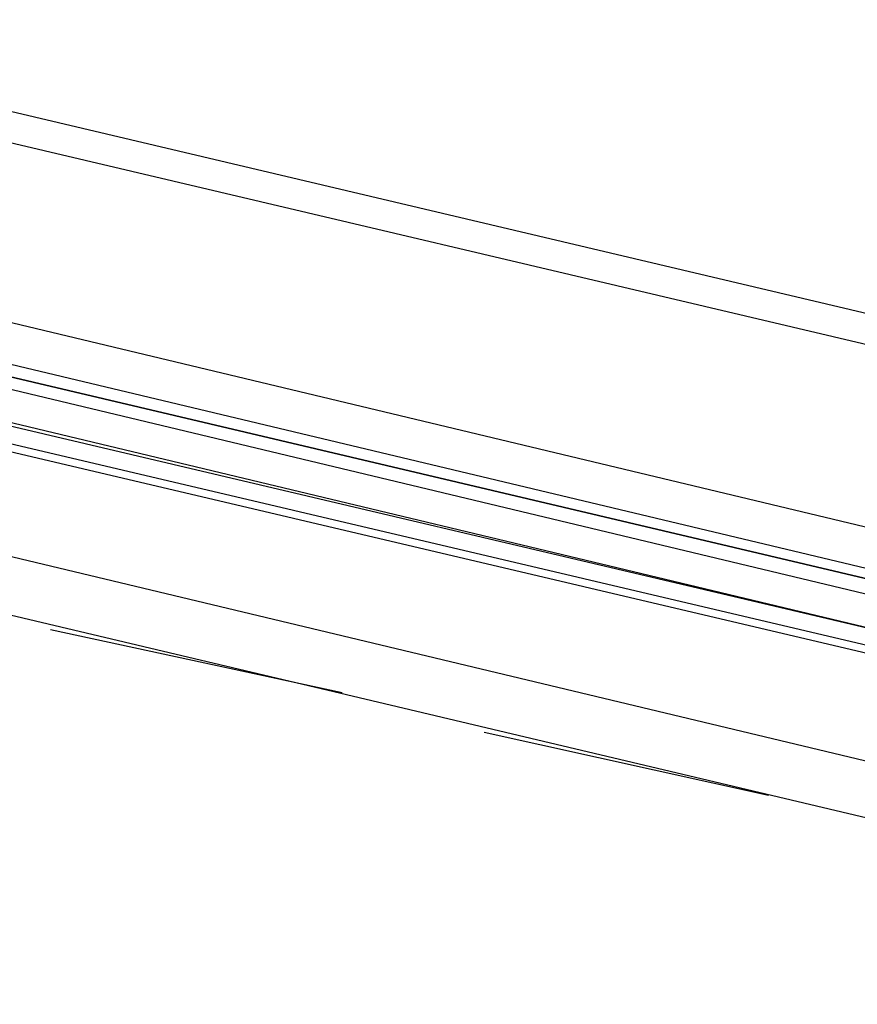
# Model space of a CAD drawing. Header units: feet. Extents: x -79 to 198, y -22 to 181.
# Tile 311 of 318: x 116.83 to 118.24, y 145.37 to 147.03. Entities that reach past the tile are written whole.
import ezdxf

# ---------------------------------------------------------------- set-up
doc = ezdxf.new("R2010")
doc.units = ezdxf.units.FT
doc.layers.add('A-LINEA', color=7, linetype='CONTINUOUS')

msp = doc.modelspace()

# ---------------------------------------------------------------- linework, layer by layer
at = {"layer": 'A-LINEA'}
for p, q in [((110.7333, 148.2578), (118.9467, 146.3244)), ((110.56, 147.5111), (118.7733, 145.5644)), ((114.8, 147.0044), (118.48, 146.1244)), ((118.44, 145.9644), (114.76, 146.8444)), ((118.44, 145.9644), (114.76, 146.8311)), ((118.4267, 145.9378), (114.7467, 146.8044)), ((118.4267, 145.9244), (114.7467, 146.7911)), ((118.3867, 145.7511), (114.7067, 146.6311)), ((116.88, 146.0044), (117.3733, 145.8978)), ((117.6133, 145.8311), (118.0933, 145.7244))]:
    msp.add_line(p, q, dxfattribs=at)
for points in [[(110.4133, 148.3911), (124.3067, 145.1111), (120.72, 129.9644)], [(110.4133, 148.3911), (124.3067, 145.1111)], [(118.4667, 146.0578), (114.72, 146.9511), (114.72, 146.9378), (114.72, 146.9244), (118.4533, 146.0444), (114.72, 146.9244), (114.7067, 146.9111), (114.72, 146.9111), (118.4533, 146.0178)]]:
    msp.add_lwpolyline(points, dxfattribs=at)

doc.saveas('drawing.dxf')
